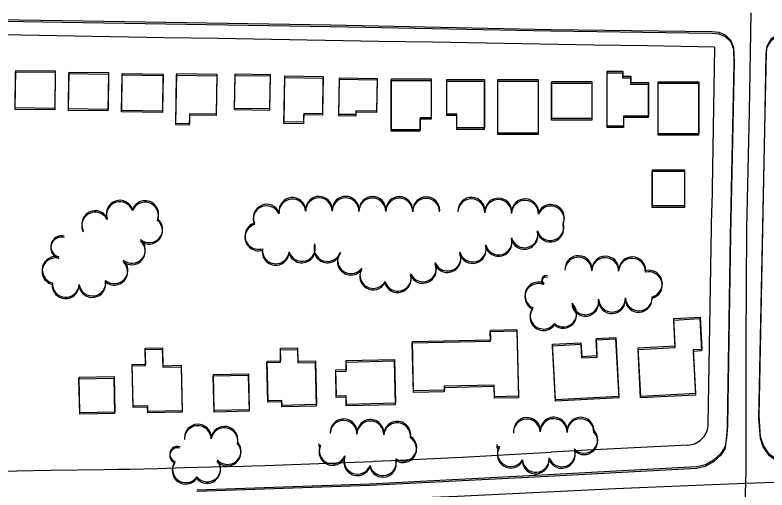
# Model space of a CAD drawing. Extents: x -25029 to 2274964, y -81170 to 687028.
# Drawn here: x 6952 to 7512, y -67396 to -67043 of the extents above; entities that cross this region are included whole.
import ezdxf

# ---------------------------------------------------------------- set-up
doc = ezdxf.new("R2010")
doc.units = 0
for name, color, linetype in [('81911BEA - RW_X_Fee_RW', 7, 'Continuous'), ('BLDG', 7, 'Continuous'), ('GE_X_CL_2000', 7, 'Continuous'), ('ROAD', 7, 'Continuous'), ('TREES', 7, 'Continuous')]:
    doc.layers.add(name, color=color, linetype=linetype)

msp = doc.modelspace()

# ---------------------------------------------------------------- linework, layer by layer
at = {"layer": '81911BEA - RW_X_Fee_RW'}
for p in [(7472.75, -67066.42), (7468.1, -67347.07)]:
    msp.add_line(p, (7470.75, -67186.37), dxfattribs=at)
for points in [[(7102.78, -67060.08), (7062.79, -67059.39), (7022.79, -67058.7), (6982.8, -67058.02), (6942.8, -67057.33), (6902.81, -67056.65), (6862.81, -67055.96), (6822.82, -67055.27), (6782.82, -67054.59), (6737.83, -67053.82), (6697.77, -67053.13)], [(7472.75, -67066.42), (7422.74, -67065.56), (7382.75, -67064.88), (7342.75, -67064.19), (7302.76, -67063.51), (7262.76, -67062.82), (7222.77, -67062.13), (7182.77, -67061.45), (7142.78, -67060.76), (7102.78, -67060.08)], [(7452.89, -67362.81), (7454.3, -67362.67), (7455.69, -67362.41), (7457.06, -67362.03), (7458.38, -67361.53), (7459.66, -67360.92), (7460.88, -67360.19), (7462.03, -67359.36), (7463.1, -67358.44), (7464.08, -67357.42), (7464.97, -67356.32), (7465.76, -67355.14), (7466.44, -67353.9), (7467.01, -67352.6), (7467.47, -67351.26), (7467.8, -67349.88), (7468.01, -67348.48), (7468.1, -67347.07)], [(7452.89, -67362.81), (7377.9, -67366.64), (7351.17, -67368.01)], [(7177.96, -67376.41), (7217.96, -67374.87), (7218.83, -67374.83), (7237.95, -67373.93), (7257.93, -67372.98), (7284.95, -67371.7), (7297.92, -67370.98), (7332.91, -67369.02), (7337.9, -67368.75), (7351.17, -67368.01)], [(6952.91, -67381.94), (6978, -67381.51), (7017.99, -67380.91), (7027.99, -67380.75), (7037.25, -67380.61), (7057.99, -67380.08), (7077.99, -67379.57), (7097.98, -67379.05), (7121.58, -67378.45), (7127.96, -67378.21), (7137.97, -67377.85), (7177.96, -67376.41)], [(6644.99, -67385.01), (6855.41, -67382.94), (6897.99, -67382.52), (6938, -67382.13), (6952.91, -67381.94)]]:
    msp.add_lwpolyline(points, dxfattribs=at)
at = {"layer": 'BLDG'}
for points in [[(6981.21, -67113.17), (6951.71, -67112.78), (6952.09, -67084.8), (6981.59, -67085.19)], [(6981.3, -67112.1), (6951.8, -67111.72), (6952.17, -67083.74), (6981.67, -67084.12)], [(7020.84, -67113.89), (6991.43, -67113.5), (6991.8, -67086.06), (7021.2, -67086.46)], [(7020.93, -67112.82), (6991.52, -67112.43), (6991.88, -67084.99), (7021.29, -67085.39)], [(7061.58, -67114.01), (7031.11, -67113.61), (7031.48, -67086.06), (7061.96, -67086.46)], [(7101.52, -67116.32), (7081.65, -67115.99), (7081.53, -67123.49), (7071.56, -67123.33), (7072.16, -67086.18), (7102, -67086.66)], [(7141.31, -67112.48), (7115.21, -67112.06), (7115.62, -67086.36), (7141.73, -67086.77)], [(7404.26, -67085.5), (7404.26, -67089.26), (7410.18, -67089.26), (7410.18, -67093.92), (7423.42, -67093.92), (7423.42, -67118.9), (7404.86, -67118.9), (7404.86, -67126.32), (7392.65, -67126.32), (7392.65, -67085.5)], [(7404.34, -67084.38), (7404.35, -67088.14), (7410.27, -67088.14), (7410.27, -67092.8), (7423.51, -67092.8), (7423.51, -67117.78), (7404.95, -67117.78), (7404.95, -67125.2), (7392.74, -67125.2), (7392.73, -67084.38)], [(7061.49, -67115.09), (7031.02, -67114.68), (7031.39, -67087.13), (7061.87, -67087.54)], [(7101.43, -67117.4), (7081.56, -67117.07), (7081.44, -67124.57), (7071.47, -67124.41), (7072.07, -67087.26), (7101.91, -67087.74)], [(7141.22, -67113.57), (7115.12, -67113.14), (7115.53, -67087.44), (7141.64, -67087.86)], [(7180.62, -67117.12), (7166.63, -67116.9), (7166.52, -67123.45), (7151.98, -67123.22), (7152.53, -67088.98), (7181.07, -67089.44)], [(7180.71, -67116.03), (7166.72, -67115.81), (7166.61, -67122.36), (7152.07, -67122.13), (7152.62, -67087.89), (7181.16, -67088.35)], [(7220.94, -67115.11), (7205.52, -67114.86), (7205.47, -67117.8), (7192.9, -67117.59), (7193.35, -67090.32), (7221.33, -67090.77)], [(7221.03, -67114.01), (7205.61, -67113.76), (7205.56, -67116.7), (7192.99, -67116.5), (7193.44, -67089.23), (7221.42, -67089.67)], [(7261.63, -67120.12), (7253.29, -67120.12), (7253.29, -67129.07), (7231.9, -67129.07), (7231.9, -67091.17), (7261.63, -67091.17)], [(7261.72, -67119.02), (7253.38, -67119.02), (7253.38, -67127.97), (7231.99, -67127.97), (7231.99, -67090.07), (7261.72, -67090.07)], [(7301.23, -67127.65), (7280.71, -67127.65), (7280.71, -67117.4), (7273.27, -67117.4), (7273.27, -67091.75), (7301.23, -67091.75)], [(7301.32, -67126.54), (7280.8, -67126.55), (7280.8, -67116.3), (7273.36, -67116.3), (7273.36, -67090.65), (7301.32, -67090.64)], [(7341.34, -67131.48), (7311.28, -67131.48), (7311.28, -67091.76), (7341.34, -67091.76)], [(7341.43, -67130.37), (7311.37, -67130.37), (7311.37, -67090.65), (7341.43, -67090.65)], [(7381.27, -67120.78), (7351.38, -67120.78), (7351.38, -67093.15), (7381.27, -67093.15)], [(7381.36, -67119.66), (7351.47, -67119.67), (7351.47, -67092.04), (7381.36, -67092.03)], [(7460.9, -67093.35), (7460.9, -67132.09), (7430.66, -67132.09), (7430.66, -67093.35)], [(7460.99, -67092.22), (7460.99, -67130.96), (7430.75, -67130.97), (7430.75, -67092.23)], [(7426.14, -67185.51), (7450.53, -67185.51), (7450.53, -67159.14), (7426.14, -67159.14)], [(7426.24, -67184.39), (7450.63, -67184.38), (7450.62, -67158.01), (7426.23, -67158.02)], [(7443.42, -67290.05), (7442.33, -67269.64), (7461.84, -67268.6), (7463.12, -67292.66), (7456.8, -67293), (7458.54, -67325.5), (7417.69, -67327.69), (7415.76, -67291.53)], [(7443.53, -67288.93), (7442.44, -67268.52), (7461.95, -67267.47), (7463.23, -67291.53), (7456.91, -67291.87), (7458.65, -67324.37), (7417.8, -67326.57), (7415.87, -67290.41)], [(7306, -67284.26), (7305.83, -67277.08), (7325.59, -67276.63), (7326.73, -67326.37), (7308.85, -67326.78), (7308.66, -67318.12), (7271.46, -67318.98), (7271.53, -67321.95), (7248.5, -67322.48), (7247.65, -67285.61)], [(7305.89, -67285.37), (7305.72, -67278.19), (7325.48, -67277.74), (7326.62, -67327.48), (7308.74, -67327.89), (7308.55, -67319.23), (7271.35, -67320.08), (7271.42, -67323.05), (7248.39, -67323.58), (7247.54, -67286.71)], [(7373.12, -67287.68), (7373.67, -67297.82), (7385.29, -67297.2), (7384.61, -67284.49), (7398.99, -67283.72), (7401.34, -67327.61), (7354.16, -67330.14), (7351.95, -67288.82)], [(7373.23, -67286.56), (7373.78, -67296.7), (7385.4, -67296.08), (7384.72, -67283.37), (7399.1, -67282.6), (7401.45, -67326.49), (7354.27, -67329.03), (7352.06, -67287.71)], [(7048.89, -67303.48), (7048.61, -67291.59), (7061.37, -67291.3), (7061.68, -67304.71), (7075.36, -67304.4), (7076.13, -67338.28), (7050.55, -67338.86), (7050.45, -67334.61), (7039.57, -67334.86), (7038.86, -67303.71)], [(7049, -67302.4), (7048.72, -67290.51), (7061.48, -67290.22), (7061.79, -67303.63), (7075.47, -67303.32), (7076.25, -67337.2), (7050.67, -67337.78), (7050.57, -67333.53), (7039.69, -67333.78), (7038.97, -67302.63)], [(7149.54, -67301.07), (7149.33, -67291.78), (7161.98, -67291.49), (7162.21, -67301.48), (7175.36, -67301.18), (7176.11, -67333.66), (7150.47, -67334.25), (7150.38, -67330.57), (7140.02, -67330.81), (7139.35, -67301.3)], [(7149.65, -67299.98), (7149.44, -67290.69), (7162.09, -67290.4), (7162.32, -67300.39), (7175.47, -67300.09), (7176.23, -67332.57), (7150.59, -67333.16), (7150.49, -67329.48), (7140.13, -67329.72), (7139.46, -67300.21)], [(7235.02, -67331.65), (7198.5, -67332.5), (7198.34, -67326.06), (7191.08, -67326.23), (7190.63, -67306.76), (7198.51, -67306.58), (7198.36, -67299.84), (7234.26, -67299)], [(7234.9, -67332.75), (7198.38, -67333.59), (7198.23, -67327.15), (7190.97, -67327.32), (7190.52, -67307.85), (7198.4, -67307.67), (7198.25, -67300.93), (7234.15, -67300.1)], [(7125.5, -67309.6), (7126.12, -67336.51), (7100.08, -67337.11), (7099.45, -67310.2)], [(7025.35, -67312.81), (7025.87, -67339.32), (6999.83, -67339.84), (6999.3, -67313.32)], [(7025.46, -67311.74), (7025.99, -67338.25), (6999.95, -67338.77), (6999.41, -67312.25)], [(7125.39, -67310.69), (7126, -67337.6), (7099.96, -67338.19), (7099.34, -67311.28)]]:
    msp.add_lwpolyline(points, close=True, dxfattribs=at)
at = {"layer": 'GE_X_CL_2000'}
for points in [[(7499.87, -67040.78), (7498.6, -67114.24), (7496.49, -67201.76), (7496.05, -67286.89), (7496.02, -67381.95), (7495.79, -67391.11)], [(7495.79, -67391.11), (7517.92, -67390.28), (7610.59, -67385.8), (7748.25, -67383.39), (7855.11, -67383.44), (7943.25, -67381.84), (8055.44, -67381.07), (8140.72, -67380.08), (8218.69, -67378.92), (8310.2, -67377.81), (8426.34, -67377.18), (8530.99, -67375.91), (8564.91, -67375.56)], [(6623.71, -67418.18), (6637.68, -67417.24), (6666.01, -67415.84), (6715.04, -67414.26), (6764.1, -67413.53), (6770.18, -67413.44), (6793.19, -67412.95), (6926.96, -67410.55), (6997.84, -67409.35), (7078.19, -67408.57), (7176.2, -67405.12), (7281.21, -67400.85), (7398.94, -67395.15), (7458.73, -67392.51), (7495.79, -67391.11)], [(7495.79, -67391.11), (7493.21, -67464.87), (7491.73, -67530.73), (7490.75, -67623.63), (7490.5, -67687.99)]]:
    msp.add_lwpolyline(points, dxfattribs=at)
at = {"layer": 'ROAD'}
for points in [[(6840.42, -67045.34), (6986.96, -67047.74), (7186.84, -67050.99), (7350.72, -67054.4), (7470.78, -67055.93), (7475.9, -67056.51), (7480.54, -67058.4), (7484.88, -67062.5), (7486.89, -67068), (7487.19, -67078.79), (7484.49, -67207.25), (7482.5, -67332.63), (7482.19, -67349.99), (7481.47, -67358.4), (7480.6, -67365.04), (7477.43, -67370.15), (7471.97, -67375.21), (7465.8, -67378.6), (7459.3, -67380.15), (7348.61, -67386.08), (7215.91, -67392.97), (7087.2, -67397.3)], [(6840.5, -67044.29), (6987.04, -67046.67), (7186.92, -67049.9), (7350.8, -67053.29), (7470.86, -67054.8), (7475.98, -67055.38), (7480.62, -67057.27), (7484.96, -67061.37), (7486.97, -67066.87), (7487.27, -67077.66), (7484.59, -67206.12), (7482.62, -67331.5), (7482.31, -67348.86), (7481.59, -67357.27), (7480.72, -67363.91), (7477.55, -67369.02), (7472.09, -67374.08), (7465.92, -67377.47), (7459.42, -67379.02), (7348.73, -67384.97), (7216.03, -67391.87), (7087.32, -67396.22)], [(7728.99, -67373.04), (7649.4, -67374.27), (7578.12, -67375.82), (7539.04, -67377.3), (7527.94, -67377.46), (7519.08, -67374.7), (7513.6, -67370.88), (7509.02, -67364.11), (7506.96, -67357.78), (7505.77, -67342.1), (7510.14, -67128.3), (7511.32, -67071.73), (7511.76, -67066.93), (7515.34, -67061), (7521.52, -67057.1), (7529.98, -67055.86), (7550.18, -67056.5), (7706.01, -67060.14), (7733.67, -67060.52)], [(7729.11, -67371.88), (7649.52, -67373.12), (7578.24, -67374.68), (7539.16, -67376.16), (7528.06, -67376.32), (7519.2, -67373.57), (7513.72, -67369.75), (7509.14, -67362.98), (7507.08, -67356.65), (7505.89, -67340.97), (7510.23, -67127.17), (7511.4, -67070.6), (7511.84, -67065.8), (7515.42, -67059.87), (7521.6, -67055.97), (7530.06, -67054.72), (7550.26, -67055.36), (7706.09, -67058.98), (7733.75, -67059.36)]]:
    msp.add_lwpolyline(points, dxfattribs=at)
at = {"layer": 'TREES'}
for centre, radius, start, end in [((7029.69, -67191.56), 10, 18.8493, 198.8493), ((7029.79, -67190.48), 10, 18.8563, 198.8563), ((7048.6, -67190.8), 10, 339.2029, 159.2029), ((7158.22, -67189.55), 10, 6.1566, 186.1566), ((7158.33, -67188.45), 10, 6.1636, 186.1636), ((7178.03, -67188.53), 9.86, 359.6496, 179.6496), ((7178.13, -67187.44), 9.86, 359.6566, 179.6566), ((7197.89, -67188.65), 10, 359.6496, 179.6496), ((7197.99, -67187.55), 10, 359.6566, 179.6566), ((7217.89, -67188.78), 10, 359.6496, 179.6496), ((7217.99, -67187.67), 10, 359.6566, 179.6566), ((7237.89, -67188.9), 10, 359.6496, 179.6496), ((7237.99, -67187.79), 10, 359.6566, 179.6566), ((7257.89, -67189.02), 10, 359.6496, 179.6496), ((7257.99, -67187.91), 10, 359.6566, 179.6566), ((7291.62, -67189.44), 10, 358.4421, 178.4421), ((7291.72, -67188.33), 10, 358.4491, 178.4491), ((7311.61, -67189.98), 10, 358.4421, 178.4421), ((7311.71, -67188.87), 10, 358.4491, 178.4491), ((7331.6, -67190.53), 10, 358.4421, 178.4421), ((7331.7, -67189.41), 10, 358.4491, 178.4491), ((7048.5, -67191.88), 10, 339.1959, 159.1959), ((7139.1, -67194.57), 10, 23.283, 203.283), ((7139.2, -67193.48), 10, 23.29, 203.29), ((7350.78, -67194.75), 10, 336.7148, 156.7148), ((7350.89, -67193.63), 10, 336.7218, 156.7218), ((7011.33, -67199.36), 10, 27.1997, 207.1997), ((7011.43, -67198.28), 10, 27.2067, 207.2067), ((7051.49, -67203.15), 10, 230.5534, 50.5534), ((7051.6, -67202.07), 10, 230.5604, 50.5604), ((7133.01, -67206.97), 10, 107.4066, 287.4066), ((7350.47, -67200.39), 10, 196.287, 16.287), ((7132.9, -67208.07), 10, 107.3996, 287.3996), ((7331.23, -67205.82), 10, 195.2135, 15.2135), ((7350.37, -67201.51), 10, 196.28, 16.28), ((6986.24, -67215.98), 7.98, 75.7461, 255.7461), ((6986.34, -67214.9), 7.98, 75.7531, 255.7531), ((7311.82, -67212.18), 10, 195.2065, 15.2065), ((7311.93, -67211.07), 10, 195.2135, 15.2135), ((7331.12, -67206.93), 10, 195.2065, 15.2065), ((7038.63, -67218.47), 10, 229.4189, 49.4189), ((7038.74, -67217.39), 10, 229.4259, 49.4259), ((7165.28, -67217.04), 10, 197.4392, 17.4392), ((7165.39, -67215.95), 10, 197.4462, 17.4462), ((7184.36, -67217.07), 10, 162.4119, 342.4119), ((7184.46, -67215.97), 10, 162.4189, 342.4189), ((7292.54, -67217.49), 10, 195.5817, 15.5817), ((7292.64, -67216.38), 10, 195.5887, 15.5887), ((7145.82, -67218.82), 10, 173.0203, 353.0203), ((7145.92, -67217.73), 10, 173.0273, 353.0273), ((7201.84, -67226.16), 10, 142.6252, 322.6252), ((7201.94, -67225.06), 10, 142.6322, 322.6322), ((7273.75, -67224.2), 10, 203.7402, 23.7402), ((7273.86, -67223.09), 10, 203.7472, 23.7472), ((6981.81, -67233.4), 10, 75.7461, 255.7461), ((6981.92, -67232.33), 10, 75.7531, 255.7531), ((7025.59, -67233.63), 10, 229.1911, 49.1911), ((7025.7, -67232.55), 10, 229.1981, 49.1981), ((7371.32, -67232.84), 10, 358.5425, 178.5425), ((7371.43, -67231.72), 10, 358.5495, 178.5495), ((7391.32, -67233.23), 10, 359.1874, 179.1874), ((7391.43, -67232.11), 10, 359.1944, 179.1944), ((7411.31, -67233.7), 10, 358.1139, 178.1139), ((7411.42, -67232.58), 10, 358.1209, 178.1209), ((7218.58, -67236.07), 10, 150.3569, 330.3569), ((7255.44, -67232.25), 10, 203.7384, 23.7384), ((7255.55, -67231.15), 10, 203.7454, 23.7454), ((7218.47, -67237.18), 10, 150.3499, 330.3499), ((7236.73, -67239.2), 10, 196.9918, 16.9918), ((7236.84, -67238.1), 10, 196.9988, 16.9988), ((7347.01, -67240.66), 3.06, 64.6512, 244.6512), ((7347.12, -67239.54), 3.06, 64.6582, 244.6582), ((7423.78, -67243.72), 10, 284.3028, 104.3028), ((7423.89, -67242.6), 10, 284.3098, 104.3098), ((6989.33, -67243.73), 10, 176.3424, 356.3424), ((6989.44, -67242.65), 10, 176.3494, 356.3494), ((7009.18, -67242.78), 10, 189.1081, 9.1081), ((7009.29, -67241.71), 10, 189.1151, 9.1151), ((7341.46, -67252.48), 10, 64.9057, 244.9057), ((7341.57, -67251.37), 10, 64.9127, 244.9127), ((7376.51, -67255.67), 10, 188.6173, 8.6173), ((7396.28, -67254.82), 10, 182.6928, 2.6928), ((7396.39, -67253.7), 10, 182.6998, 2.6998), ((7416.26, -67253.88), 10, 182.6927, 2.6927), ((7416.37, -67252.76), 10, 182.6997, 2.6997), ((7359.94, -67265.82), 10, 228.8655, 48.8655), ((7360.05, -67264.7), 10, 228.8725, 48.8725), ((7376.4, -67256.79), 10, 188.6103, 8.6103), ((7345.29, -67267.45), 10, 143.812, 323.812), ((7345.4, -67266.33), 10, 143.819, 323.819), ((7196.46, -67353.3), 10, 358.8073, 178.8073), ((7216.46, -67353.72), 10, 358.8073, 178.8073), ((7332.92, -67353.37), 10, 2.8669, 182.8669), ((7333.04, -67352.25), 10, 2.8739, 182.8739), ((7352.91, -67353.1), 10, 358.6378, 178.6378), ((7353.03, -67351.99), 10, 358.6448, 178.6448), ((7372.9, -67353.18), 10, 0.9093, 180.9093), ((7373.03, -67352.06), 10, 0.9163, 180.9163), ((7087.78, -67358.35), 10, 1.3698, 181.3698), ((7087.91, -67357.27), 10, 1.3768, 181.3768), ((7107.74, -67358.82), 10, 349.6991, 169.6991), ((7196.34, -67354.4), 10, 358.8003, 178.8003), ((7216.34, -67354.82), 10, 358.8003, 178.8003), ((7236.26, -67356.2), 10, 353.2981, 173.2981), ((7236.39, -67355.09), 10, 353.3051, 173.3051), ((7107.62, -67359.9), 10, 349.6921, 169.6921), ((7375.63, -67359.89), 10, 223.3548, 43.3548), ((7375.75, -67358.77), 10, 223.3618, 43.3618), ((7110.03, -67367.16), 10, 220.9931, 40.9931), ((7240.78, -67365.77), 10, 237.2291, 57.2291), ((7240.91, -67364.67), 10, 237.2361, 57.2361), ((7072.62, -67370.57), 5.77, 70.5053, 250.5053), ((7072.74, -67369.48), 5.77, 70.5123, 250.5123), ((7109.91, -67368.25), 10, 220.9861, 40.9861), ((7178.54, -67363.39), 0.661, 134.6741, 314.6741), ((7178.66, -67362.29), 0.661, 134.6811, 314.6811), ((7188.17, -67367.85), 10, 156.4481, 336.4481), ((7188.29, -67366.76), 10, 156.4551, 336.4551), ((7311.51, -67364.11), 1.03, 144.6517, 324.6517), ((7311.63, -67363), 1.03, 144.6587, 324.6587), ((7320.94, -67369.84), 10, 149.1629, 329.1629), ((7321.06, -67368.72), 10, 149.1699, 329.1699), ((7359.03, -67368.9), 10, 199.0558, 19.0558), ((7206.66, -67375.47), 10, 158.7994, 338.7994), ((7206.78, -67374.37), 10, 158.8064, 338.8064), ((7358.91, -67370.02), 10, 199.0488, 19.0488), ((7078.84, -67381.8), 10, 144.5498, 324.5498), ((7078.97, -67380.72), 10, 144.5568, 324.5568), ((7094.67, -67381.21), 10, 219.7651, 39.7651), ((7094.8, -67380.12), 10, 219.7721, 39.7721), ((7225.68, -67376.63), 10, 194.1885, 14.1885), ((7225.8, -67375.53), 10, 194.1955, 14.1955), ((7339.49, -67374.12), 10, 184.8221, 4.8221), ((7339.61, -67373.01), 10, 184.8291, 4.8291)]:
    msp.add_arc(centre, radius, start, end, dxfattribs=at)

doc.saveas('drawing.dxf')
